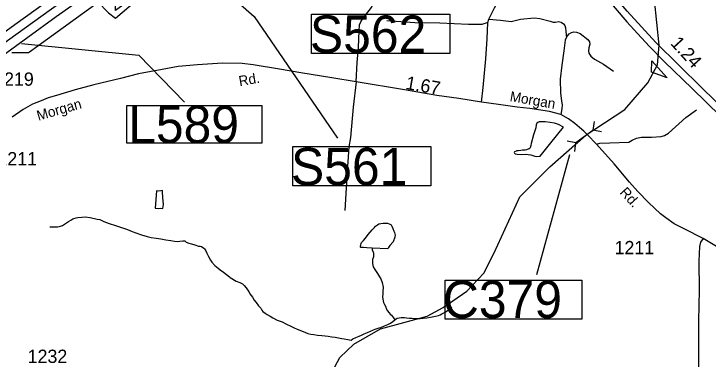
# Model space of a CAD drawing. Extents: x 2082433 to 2279600, y 546599 to 755198.
# Drawn here: x 2139852 to 2146372, y 591331 to 594574 of the extents above; entities that cross this region are included whole.
import ezdxf

# ---------------------------------------------------------------- set-up
doc = ezdxf.new("R2010")
doc.units = 0
for name, color, linetype in [('Exist Boundary Political City Limit New', 7, 'Continuous'), ('Exist Hydrographic Creek Single Shore', 7, 'Continuous'), ('Exist Hydrographic Misc Water Feature', 7, 'Continuous'), ('Exist Road Non-System Type 51', 7, 'Continuous'), ('Exist Road Primary Interstate Divided Center Attributed', 7, 'Continuous'), ('Exist Road Primary Interstate Mileage Hundredths English Label', 7, 'Continuous'), ('Exist Road Primary Interstate Structure Cantilever Sign Number Label', 7, 'Continuous'), ('Exist Road Primary Interstate Structure Ovrhead Sign CELL', 7, 'Continuous'), ('Exist Road Primary Interstate Structure Ovrhead Sign Number Label', 7, 'Continuous'), ('Exist Road Primary US Service Attributed', 7, 'Continuous'), ('Exist Road Secondary Mileage Hundredths English Label', 7, 'Continuous'), ('Exist Road Secondary Structure Culvert CELL', 7, 'Continuous'), ('Exist Road Secondary Structure Culvert Number Label', 7, 'Continuous'), ('Exist Road Secondary Type 51 Attributed', 7, 'Continuous'), ('Exist Road Secondary Type 51 Label', 7, 'Continuous'), ('Exist Road Secondary Type 51 Number Label', 7, 'Continuous'), ('Map Preparation Boundary City Limit Buffer Line', 7, 'Continuous')]:
    doc.layers.add(name, color=color, linetype=linetype)

msp = doc.modelspace()

# ---------------------------------------------------------------- linework, layer by layer
at = {"layer": 'Exist Boundary Political City Limit New'}
for points in [[(2139831.8, 594210.8), (2139885.8, 594211), (2139925, 594211.2), (2139993.2, 594211.5), (2140000, 594216.4), (2140076.5, 594273.1), (2140642.2, 594683.9), (2140734.5, 594590.4), (2140739.8, 594585.1), (2140805.8, 594535.2), (2140930, 594640.9), (2141135.2, 594815.6), (2141591.8, 595320.2), (2141598.5, 595327.7), (2141457, 595393.2), (2140949.8, 595029.4), (2141072.5, 594868.9), (2141106, 594825), (2140817.5, 594613.8), (2140805.2, 594604.8), (2140805, 594632.3), (2140805, 594654.6), (2140803.2, 594921.1), (2140798.5, 595086.9)], [(2145843.2, 594132.1), (2145989, 593971.9), (2145839.2, 594027.8), (2145843.2, 594132.1)]]:
    msp.add_lwpolyline(points, dxfattribs=at)
at = {"layer": 'Exist Hydrographic Creek Single Shore'}
msp.add_lwpolyline([(2143885, 591817), (2144106.8, 591970), (2144264.9, 592137.4), (2144364, 592329), (2144602.9, 592855.6), (2144885, 593138.5), (2145224.9, 593435.1), (2145308.5, 593492.7), (2145591, 593675.3), (2145805.9, 593926.8), (2145897, 594095.6), (2145913, 594278.9), (2145868.9, 594709.6), (2145768, 595069.2), (2145707.9, 595408.3), (2145706.1, 595926.6), (2145803.9, 596269), (2146011, 596661.8), (2146301, 596954.4)], dxfattribs=at)
at = {"layer": 'Exist Hydrographic Misc Water Feature'}
for points in [[(2144893.6, 593363.7), (2145014.6, 593510.4), (2144966.6, 593533.9), (2144929.1, 593547.7), (2144888.9, 593553.8), (2144842.9, 593559.5), (2144804.6, 593559.2), (2144786.8, 593559.1), (2144772.6, 593553.1), (2144764.6, 593549), (2144757, 593533.1), (2144753.1, 593505), (2144731.6, 593436.8), (2144711.9, 593355.1), (2144707.6, 593337), (2144699.6, 593316.8), (2144696.1, 593308.8), (2144692.2, 593304.9), (2144688.3, 593305.1), (2144674.2, 593298.7), (2144667.8, 593296.8), (2144653.9, 593294.9), (2144630.3, 593292.8), (2144612.1, 593290.7), (2144588.3, 593288.6), (2144574.3, 593286.3), (2144568, 593284.4), (2144553.8, 593278.4), (2144552, 593272.2), (2144554.4, 593266.2), (2144560.2, 593260.4), (2144578.2, 593256.4), (2144618.2, 593254.4), (2144658.4, 593254.9), (2144682.2, 593252.9), (2144708.4, 593248.9), (2144744.1, 593239.1), (2144764.2, 593235.2), (2144784.3, 593237.5), (2144794.3, 593237.6), (2144893.6, 593363.7)], [(2141190.8, 592911.4), (2141177.4, 592749.6), (2141205.7, 592745.7), (2141225.6, 592748), (2141251.7, 592745.7), (2141257.6, 592783.7), (2141251, 592850), (2141248.6, 592903.9), (2141246.9, 592913.9), (2141233, 592911.5), (2141210.9, 592909.6), (2141190.8, 592911.4)], [(2140189.1, 592575), (2140206.5, 592573.6), (2140228.7, 592573.5), (2140248.5, 592575.4), (2140262.3, 592573.7), (2140278.3, 592575.8), (2140288.3, 592579.9), (2140308.4, 592585.8), (2140326.7, 592597.7), (2140346.6, 592610.1), (2140366.2, 592624.1), (2140386.1, 592636.1), (2140406, 592648.1), (2140414.4, 592652.1), (2140436.2, 592658.1), (2140452.2, 592662.6), (2140490.3, 592664.5), (2140520, 592666.5), (2140568.4, 592660.9), (2140634.3, 592647.2), (2140660.3, 592641.3), (2140698, 592625.4), (2140746.2, 592605.5), (2140804.7, 592586.2), (2140852.4, 592572.1), (2140918.5, 592550.3), (2140962.3, 592530.7), (2140998.6, 592518.7), (2141050.7, 592499.1), (2141103, 592483.5), (2141140.7, 592473.3), (2141186.7, 592466), (2141232.8, 592459.8), (2141278.7, 592452), (2141325.1, 592444.2), (2141358.9, 592438.7), (2141386.6, 592436.5), (2141410.8, 592438.5), (2141438.7, 592442.8), (2141456.7, 592440.9), (2141470.9, 592431.1), (2141495.1, 592421.4), (2141520.9, 592413.4), (2141552.9, 592403.3), (2141585.3, 592393.5), (2141601.1, 592391.5), (2141615.2, 592389.8), (2141635.1, 592373.8), (2141640.9, 592367.6), (2141653.4, 592347.9), (2141665.5, 592325.9), (2141679.6, 592296.1), (2141697.7, 592262.1), (2141709.5, 592242.1), (2141737.8, 592210.2), (2141771.9, 592186.5), (2141789.5, 592170.4), (2141820.1, 592146.7), (2141876.5, 592105), (2141884.2, 592098.9), (2141938.2, 592063.1), (2141974.1, 592051.2), (2141998.7, 592037.4), (2142014.7, 592021.6), (2142034.3, 591999.5), (2142046.7, 591981.8), (2142058.7, 591967.8), (2142068.8, 591943.6), (2142093.2, 591914), (2142109, 591886.1), (2142127.4, 591864.2), (2142149.2, 591832.1), (2142171.1, 591810.1)], [(2143216.5, 592374.7), (2143166.6, 592376.6), (2143136.3, 592378.3), (2143126.5, 592378.2), (2143122.8, 592378.3), (2143110.7, 592380.2), (2143108.8, 592384.1), (2143108.6, 592390.2), (2143110.5, 592404.1), (2143112.5, 592416.4), (2143118.3, 592428.1), (2143134.2, 592444.4), (2143154.3, 592468.5), (2143180, 592502.7), (2143215.9, 592546.7), (2143237.8, 592566.6), (2143249.7, 592578.9), (2143267.7, 592592.9), (2143279.6, 592600.8), (2143299.5, 592605.1), (2143319.8, 592606.9), (2143349.6, 592607.2), (2143359.8, 592607.3), (2143377.4, 592601.4), (2143395.9, 592591.3), (2143401.4, 592579.5), (2143409.8, 592557.6), (2143419.9, 592533.8), (2143428.1, 592519.5), (2143433.8, 592495.5), (2143430.1, 592475.8), (2143414.1, 592433.7), (2143384.4, 592397.6), (2143370.7, 592379.4), (2143362.7, 592367.2), (2143216.5, 592374.7)], [(2143216.5, 592374.7), (2143218.5, 592356.6), (2143226.7, 592336.7), (2143228.8, 592330.7), (2143230.8, 592315), (2143230.8, 592304.8), (2143229.4, 592290.8), (2143221, 592267), (2143221.2, 592252.8), (2143221.6, 592228.8), (2143227.1, 592196.7), (2143243.5, 592172.7), (2143265.7, 592136.9), (2143286, 592105.1), (2143297.9, 592085), (2143310, 592051.1), (2143320.2, 592007.4), (2143316.1, 591965.5), (2143316.7, 591943.1), (2143314.5, 591917.4), (2143316.5, 591893.2), (2143320.8, 591879.1), (2143324.7, 591863.6), (2143332.7, 591845.4), (2143344.8, 591821.6), (2143345.2, 591815.5)], [(2141554.7, 589226.7), (2141587.7, 589308), (2141611.7, 589501.1), (2141917.8, 590075.6), (2141940.8, 590376.9), (2142015.9, 590493.5), (2142106.7, 590576.9), (2142447.7, 590720.9), (2142580.8, 590796.9), (2142704.9, 590955.2), (2142911.8, 591347.9), (2143044.8, 591473.2), (2143293.8, 591615.7), (2143734.9, 591734.7), (2143885, 591817)], [(2143345.2, 591815.5), (2143347.3, 591809.9), (2143356.9, 591789.4), (2143375.2, 591766), (2143385.2, 591754.7), (2143397.3, 591742.7), (2143417, 591720.7), (2143431, 591700.7)], [(2143431, 591700.7), (2143443.1, 591709.1), (2143452.9, 591714.9), (2143471.1, 591719), (2143489.2, 591721.1), (2143521.2, 591721.2), (2143539.2, 591719.3), (2143566.9, 591715.4), (2143589.1, 591715.4), (2143607.1, 591713.4), (2143621, 591713.7), (2143643.2, 591713.6), (2143667, 591713.7), (2143695.1, 591715.9), (2143730.9, 591720.2), (2143765.2, 591724.4), (2143796.8, 591732.2), (2143812.8, 591736.3), (2143838.8, 591742.4), (2143854.8, 591748.6), (2143872.6, 591756.8), (2143896.8, 591769), (2143920.8, 591785.2), (2143936.8, 591797.8), (2143966.6, 591818)], [(2142171.1, 591810.1), (2142181.8, 591792.3), (2142190.4, 591780.1), (2142211.1, 591761.5), (2142229.4, 591749.4), (2142257.9, 591733.8), (2142285.3, 591717.8), (2142325.5, 591698), (2142371.7, 591682.1), (2142405.3, 591662.4), (2142458, 591638.6), (2142484, 591626.6), (2142513.6, 591612.8), (2142552.1, 591596.8), (2142590, 591581.4), (2142614, 591573.2), (2142640.1, 591565.3), (2142668.2, 591561.4), (2142704.3, 591555.5), (2142744, 591551.9), (2142776, 591549.9), (2142804.3, 591546.1), (2142837.9, 591542.2), (2142868.1, 591536.5), (2142900.3, 591530.4), (2142932.1, 591524.7), (2142953.8, 591520.6), (2142988.3, 591515), (2143018.2, 591510.9)], [(2143018.2, 591510.9), (2143036, 591521.2), (2143064.3, 591535.2), (2143093.9, 591547.3), (2143117.6, 591557.5), (2143142, 591567.6), (2143172, 591581.7), (2143199.9, 591593.7), (2143229.6, 591605.9), (2143245.4, 591612), (2143281.9, 591624.3), (2143297.9, 591628.4), (2143333.4, 591642.5), (2143365.5, 591656.7), (2143389.5, 591670.5), (2143411.3, 591684.6), (2143431, 591700.7)]]:
    msp.add_lwpolyline(points, dxfattribs=at)
at = {"layer": 'Exist Road Non-System Type 51'}
msp.add_line((2144303.2, 594492), (2144311.6, 594523), dxfattribs=at)
for points in [[(2143066.7, 593935.7), (2143077, 594116.4), (2143087.3, 594258.4), (2143093.8, 594415.8), (2143098.3, 594472.6), (2143111.2, 594499.7), (2143137, 594541), (2143189.9, 594604.3), (2143211.2, 594634), (2143228, 594674), (2143235.7, 594716.6), (2143234.4, 594769.5), (2143221.5, 594822.4), (2143200.9, 594892.1), (2143171.8, 594956.6), (2143166.7, 595004.4), (2143173.1, 595040.5), (2143183.5, 595079.3)], [(2144311.6, 594523), (2144366.4, 594631.4), (2144490.3, 594852.1), (2144516.2, 594868.9), (2144553.6, 594888.2)], [(2144303.2, 594492), (2144247.7, 594475.2), (2144121.2, 594473.9), (2143852.7, 594488.1), (2143617.2, 594490.7), (2143353.8, 594507.5)], [(2144245.1, 593743.4), (2144259.3, 593884), (2144283.8, 594151.2), (2144297.4, 594339.7), (2144303.2, 594492)], [(2144311.6, 594523), (2144423.9, 594513.9), (2144522, 594502.3), (2144611, 594524.3), (2144740.1, 594535.9), (2144791.7, 594532), (2144887.9, 594506.2), (2144916.3, 594497.1), (2144939.5, 594497.1), (2144966.6, 594501), (2144993.7, 594495.9), (2145014.4, 594480.4), (2145027.3, 594463.6), (2145032.4, 594442.9), (2145036.3, 594413.2), (2145038.9, 594378.4), (2145041.5, 594355.2)], [(2145041.5, 594355.2), (2145029.2, 594326.8), (2145016.3, 594227.4), (2144998.2, 594091.9), (2144981.5, 593961.5), (2144986, 593829.8), (2144995, 593758.8), (2145000.2, 593716.2), (2144998.9, 593685.3), (2144995, 593664.6), (2144988.6, 593628.5)], [(2145041.5, 594355.2), (2145066, 594387.4), (2145089.2, 594400.3), (2145112.5, 594405.5), (2145135.7, 594402.9), (2145169.3, 594388.7), (2145242.2, 594331.9), (2145257.7, 594312.6), (2145262.8, 594289.3), (2145252.5, 594255.8), (2145247.4, 594227.4), (2145251.2, 594204.1), (2145269.3, 594177), (2145305.4, 594149.9), (2145389.3, 594100.9), (2145484.2, 594036.4)], [(2143066.7, 593935.7), (2143039.5, 593698.2), (2143014.4, 593414.2), (2142998.2, 593326.6), (2142977.5, 593046.4), (2142960.9, 592726.6)], [(2145322.9, 593349.7), (2145355.1, 593358.7), (2145450.6, 593363.9), (2145626.2, 593369), (2145658.5, 593388.4), (2145699.8, 593407.8), (2145747.5, 593416.8), (2145839.2, 593415.5), (2145930.2, 593423.3), (2145962.4, 593432.3), (2146001.1, 593452.9), (2146164.4, 593601.4), (2146262.5, 593673.7)], [(2146325.8, 592464.2), (2146301.9, 592429.4), (2146291.6, 592389.4), (2146285.1, 592250), (2146289, 591978.9), (2146283.2, 591691.1), (2146282.5, 591404.5), (2146280.6, 591182.5)]]:
    msp.add_lwpolyline(points, dxfattribs=at)
at = {"layer": 'Exist Road Primary Interstate Divided Center Attributed'}
for points in [[(2147853.5, 592128.8), (2147670.1, 592387.4), (2147553.2, 592548.5), (2147503.6, 592612.6), (2147413.6, 592727.5), (2147200.8, 592982), (2147070.5, 593125.7), (2146994.4, 593207.2), (2146942.2, 593261.1), (2146864.5, 593341), (2146781.4, 593423.1), (2146672.9, 593528.6), (2146314.1, 593877.9), (2145880.3, 594304.8), (2145612.9, 594599.2), (2145461.9, 594779.4), (2145330.2, 594947.1), (2144923.1, 595499.3), (2144582.8, 595963.2), (2144417.1, 596189.1), (2144325.4, 596314.8)], [(2144556.1, 595882.9), (2144841.3, 595489.7), (2145095.3, 595144.5), (2145190.3, 595016.3), (2145273.9, 594906.1), (2145385.1, 594764.3), (2145497.9, 594627.6), (2145607.9, 594498.7), (2145708.4, 594388.4), (2145821.9, 594267.7), (2145963.1, 594124.3), (2146221.2, 593872.4), (2146622.1, 593482.1), (2146826.9, 593279.6), (2146938.2, 593164.9), (2147149.4, 592935.8), (2147306.8, 592750), (2147380.3, 592658.9), (2147405.3, 592626.9), (2147451.1, 592568), (2147527.4, 592468.5), (2147682.2, 592251.3), (2147780.3, 592112.2)], [(2141492.5, 595646.6), (2141033.7, 595316.8), (2140441.4, 594889.6), (2139862.1, 594471.1), (2139406, 594141.3), (2139149.8, 593954.2), (2138875.6, 593755.6), (2138445.5, 593443.1), (2138258.4, 593312.4)], [(2138372.3, 593307.1), (2138555.2, 593438.2), (2139137.4, 593849.3), (2139406, 594042.9), (2139790.7, 594323), (2140205.8, 594622.5), (2140462, 594806.4), (2140982.9, 595188.1)]]:
    msp.add_lwpolyline(points, dxfattribs=at)
at = {"layer": 'Exist Road Primary Interstate Structure Cantilever Sign Number Label'}
msp.add_lwpolyline([(2139923, 594295.2), (2141025.5, 594184.9), (2141453.5, 593743.9)], dxfattribs=at)
msp.add_lwpolyline([(2140912.6, 593714.3), (2142180.5, 593714.3), (2142180.5, 593359.4), (2140912.6, 593359.4)], close=True, dxfattribs=at)
at = {"layer": 'Exist Road Primary Interstate Structure Ovrhead Sign CELL'}
for points in [[(2142648.3, 594571.7), (2143946.1, 594571.7), (2143946.1, 594203), (2142648.3, 594203)], [(2142470.6, 593328.1), (2143768.5, 593328.1), (2143768.5, 592959.5), (2142470.6, 592959.5)]]:
    msp.add_lwpolyline(points, close=True, dxfattribs=at)
at = {"layer": 'Exist Road Primary Interstate Structure Ovrhead Sign Number Label'}
msp.add_lwpolyline([(2141317.3, 595248.5), (2142108.7, 594551), (2142892.8, 593405.5)], dxfattribs=at)
at = {"layer": 'Exist Road Primary US Service Attributed'}
msp.add_lwpolyline([(2139670.2, 593441.7), (2139613, 593509.8), (2139580.5, 593557.4), (2139550.3, 593616.9), (2139533, 593667.7), (2139518.9, 593720.7), (2139513, 593793.1), (2139518.4, 593861.2), (2139532.4, 593915.3), (2139550.8, 593966.1), (2139569.2, 594005.1), (2139600.5, 594052.6), (2139640.5, 594099.1), (2139715.1, 594161.9), (2140249.6, 594550.1), (2140899.6, 595011), (2141542.3, 595484.9), (2141620.6, 595537.9), (2141664.9, 595556.3), (2141846.5, 595603.3), (2142155.6, 595655.2)], dxfattribs=at)
at = {"layer": 'Exist Road Secondary Structure Culvert CELL'}
for p, q in [((2145301.3, 593564.5), (2145290.5, 593481.9)), ((2145129.9, 593365.4), (2145290.5, 593481.9)), ((2145372.3, 593466.6), (2145290.5, 593481.9)), ((2145048, 593380.7), (2145129.9, 593365.4)), ((2145119, 593282.9), (2145129.9, 593365.4))]:
    msp.add_line(p, q, dxfattribs=at)
at = {"layer": 'Exist Road Secondary Structure Culvert Number Label'}
msp.add_line((2145070, 593250.8), (2144759.8, 592124.1), dxfattribs=at)
msp.add_lwpolyline([(2143903.2, 592072.4), (2145186.1, 592072.4), (2145186.1, 591707.4), (2143903.2, 591707.4)], close=True, dxfattribs=at)
at = {"layer": 'Exist Road Secondary Type 51 Attributed'}
for points in [[(2145240.9, 593437.4), (2145204.8, 593472.3), (2145165.4, 593507.1), (2145120.2, 593545.9), (2145059.6, 593587.2), (2144988.6, 593628.5), (2144882.7, 593655.6), (2144698.8, 593684), (2144577.5, 593698.2), (2144405.1, 593722.7), (2144245.1, 593743.4), (2144030.2, 593778.2), (2143823.7, 593806.6), (2143520.3, 593859.5), (2143066.7, 593935.7), (2142839.5, 593973.1), (2142547.1, 594020.9), (2142347.1, 594055.7), (2142099.9, 594095.7), (2141996.6, 594107.3), (2141812.1, 594109.9), (2141575.2, 594097), (2141395.8, 594080.2), (2141243.5, 594050.5), (2141022.6, 594010.8), (2140853.6, 593965.8), (2140603, 593906.6), (2140428.4, 593861.5), (2140252.3, 593808.3), (2140174.5, 593784.5), (2140107.4, 593758.5), (2140027.5, 593725), (2139937.7, 593675.2), (2139836.1, 593603.9)], [(2147462.1, 592082.4), (2147393.2, 592078.5), (2147293.6, 592075.8), (2147218.7, 592079.8), (2147128.9, 592093), (2147051.6, 592113.7), (2146968, 592143.5), (2146852.2, 592193.1), (2146650.7, 592292.2), (2146450.1, 592388.9), (2146325.8, 592464.2), (2146148.3, 592554.6), (2146052.8, 592603.6), (2145974, 592657.8), (2145923.7, 592695.3), (2145812.1, 592801.1), (2145712.7, 592904.4), (2145634.6, 592994.7), (2145488.7, 593165.1), (2145322.9, 593349.7), (2145240.9, 593437.4)]]:
    msp.add_lwpolyline(points, dxfattribs=at)
at = {"layer": 'Map Preparation Boundary City Limit Buffer Line'}
for points in [[(2139831.8, 594210.8), (2139885.8, 594211), (2139925, 594211.2), (2139993.2, 594211.5), (2140000, 594216.4), (2140076.5, 594273.1), (2140642.2, 594683.9), (2140734.5, 594590.4), (2140739.8, 594585.1), (2140805.8, 594535.2), (2140930, 594640.9), (2141135.2, 594815.6), (2141591.8, 595320.2), (2141598.5, 595327.7), (2141457, 595393.2), (2140949.8, 595029.4), (2141072.5, 594868.9), (2141106, 594825), (2140817.5, 594613.8), (2140805.2, 594604.8), (2140805, 594632.3), (2140805, 594654.6), (2140803.2, 594921.1), (2140798.5, 595086.9)], [(2145843.2, 594132.1), (2145989, 593971.9), (2145839.2, 594027.8), (2145843.2, 594132.1)]]:
    msp.add_lwpolyline(points, dxfattribs=at)

# ---------------------------------------------------------------- texts
at = {"layer": 'Exist Road Primary Interstate Mileage Hundredths English Label'}
msp.add_text('1.24', height=125, rotation=312.46644, dxfattribs=at).set_placement((2146012.4, 594293.1))
at = {"layer": 'Exist Road Primary Interstate Structure Cantilever Sign Number Label'}
msp.add_text('L589', height=350, dxfattribs=at).set_placement((2140925.1, 593361.4))
at = {"layer": 'Exist Road Primary Interstate Structure Ovrhead Sign CELL'}
for s, p in [('S562', (2142632.2, 594209.1)), ('S561', (2142454.6, 592965.6))]:
    msp.add_text(s, height=350, dxfattribs=at).set_placement(p)
at = {"layer": 'Exist Road Secondary Mileage Hundredths English Label'}
msp.add_text('1.67', height=125, rotation=350.04356, dxfattribs=at).set_placement((2143525.1, 593868.6))
at = {"layer": 'Exist Road Secondary Structure Culvert Number Label'}
msp.add_text('C379', height=350, dxfattribs=at).set_placement((2143881, 591717.2))
at = {"layer": 'Exist Road Secondary Type 51 Label'}
for s, rotation, p in [('Rd.', 9.8422, (2141972.3, 593894.4)), ('Morgan', 350.27699, (2144504.8, 593754.8)), ('Morgan', 16.15399, (2140082, 593569.8)), ('Rd.', 312.48109, (2145537, 592892.9))]:
    msp.add_text(s, height=95, rotation=rotation, dxfattribs=at).set_placement(p)
at = {"layer": 'Exist Road Secondary Type 51 Number Label'}
for s, p in [('1219', (2139666.8, 593899)), ('1211', (2139697.3, 593150.9)), ('1211', (2145493.8, 592316.4)), ('1232', (2139981.4, 591295.3))]:
    msp.add_text(s, height=125, dxfattribs=at).set_placement(p)

doc.saveas('drawing.dxf')
